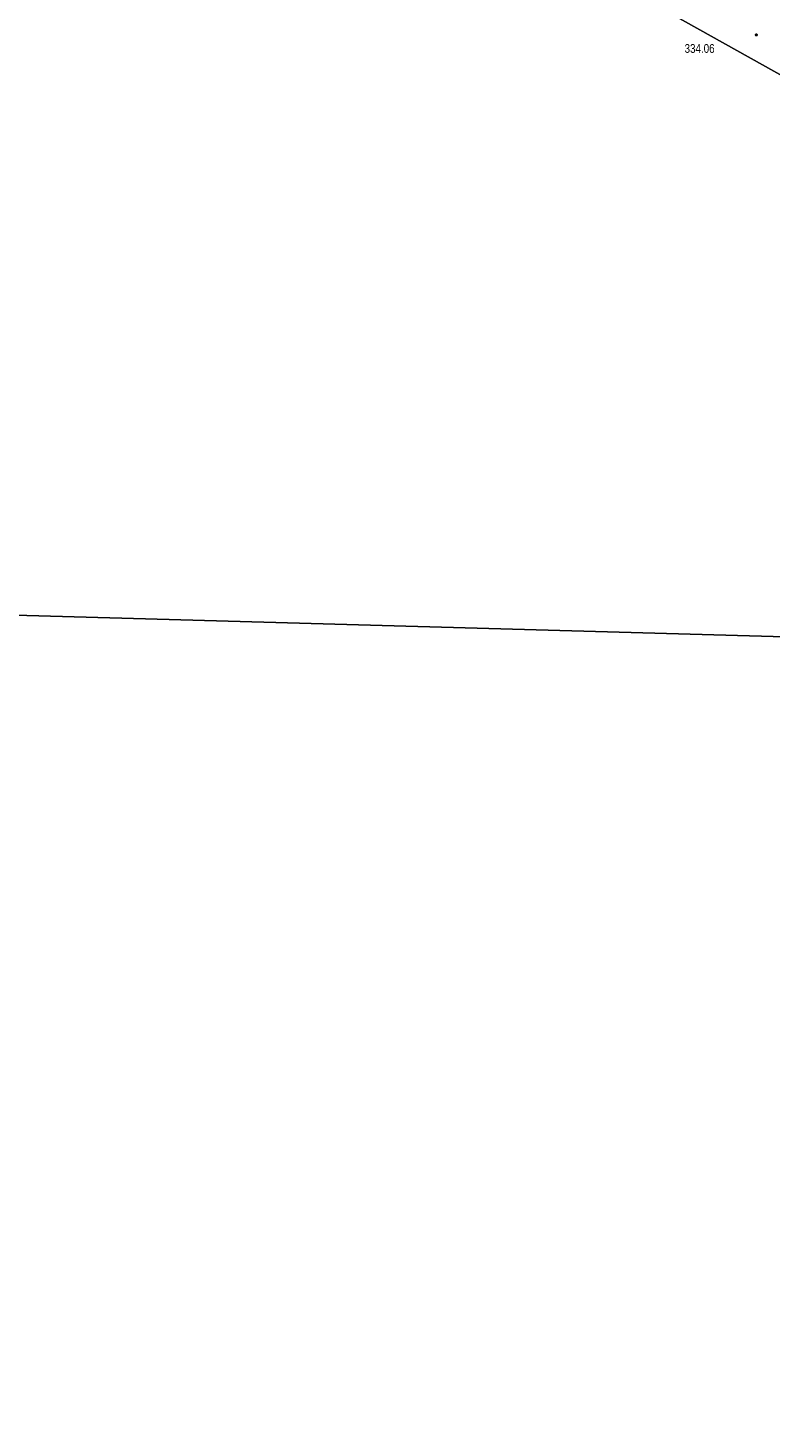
# Model space of a CAD drawing. Header units: metres. Extents: x 345144 to 348639, y 5629211 to 5635235.
# Tile 737 of 1056: x 346423 to 346480, y 5630666 to 5630774. Entities that reach past the tile are written whole.
import ezdxf

# ---------------------------------------------------------------- set-up
doc = ezdxf.new("R2010")
doc.units = ezdxf.units.M
doc.header["$MEASUREMENT"] = 0
for name, color, linetype in [('028 Geländeform', 7, 'Continuous'), ('028 Geländeform Ausg.', 7, 'Continuous'), ('AX Flurstück', 7, 'Continuous'), ('Blatt', 7, 'Continuous')]:
    doc.layers.add(name, color=color, linetype=linetype)
doc.styles.add('ARIAL', font='arial.ttf', dxfattribs={"height": 1})

# ---------------------------------------------------------------- blocks, each defined once
blk = doc.blocks.new('alk_043x_nrw')
h = blk.add_hatch(color=7)
edge = h.paths.add_edge_path(flags=0)
edge.add_arc((0, 0), 1, 180, 360, ccw=False)
edge.add_arc((0, 0), 1, 0, 180, ccw=False)

msp = doc.modelspace()

# ---------------------------------------------------------------- linework, layer by layer
at = {"layer": 'AX Flurstück', "color": 8, "linetype": 'Continuous', "lineweight": 13, "true_color": 0x808080, "flags": 128}
for points in [[(346474.049, 5630780.657), (346487.351, 5630773.429), (346484.569, 5630768.454), (346448.515, 5630788.618)], [(346448.515, 5630788.618), (346484.569, 5630768.454), (346487.351, 5630773.429), (346493.92, 5630769.86), (346495.973, 5630766.147), (346508.85, 5630754.798), (346510.532, 5630753.11), (346537.126, 5630726.423), (346553.833, 5630708.959), (346573.427, 5630688.021), (346575.464, 5630684.028), (346581.057, 5630679.859), (346584.8, 5630679.159), (346597.386, 5630669.623)]]:
    msp.add_lwpolyline(points, dxfattribs=at)
at = {"layer": 'Blatt', "color": 205, "linetype": 'Continuous', "lineweight": 5, "true_color": 0x873099, "flags": 128}
for points in [[(346368.159, 5630730.238), (346375.196, 5630980.116), (346874.95, 5630966.044), (346867.913, 5630716.165), (346368.159, 5630730.238)], [(346372.763, 5630598.288), (346364.639, 5630605.274), (346368.159, 5630730.238), (346867.913, 5630716.165), (346860.876, 5630466.287), (346477.796, 5630477.074), (346482.058, 5630492.227), (346438.987, 5630518.362), (346453.376, 5630569.537), (346432.634, 5630577.244), (346397.53, 5630586.989), (346372.763, 5630598.288)]]:
    msp.add_lwpolyline(points, dxfattribs=at)

# ---------------------------------------------------------------- block references
at = {"layer": '028 Geländeform', "xscale": 0.125, "yscale": 0.125, "rotation": -2.326094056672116}
msp.add_blockref('alk_043x_nrw', (346479.252, 5630773.469), dxfattribs=at)

# ---------------------------------------------------------------- texts
at = {"layer": '028 Geländeform Ausg.', "color": 44, "true_color": 0xb27500, "style": 'ARIAL', "width": 0.8}
msp.add_text('334.06', height=0.6761366, dxfattribs=at).set_placement((346473.721, 5630772.086))

doc.saveas('drawing.dxf')
